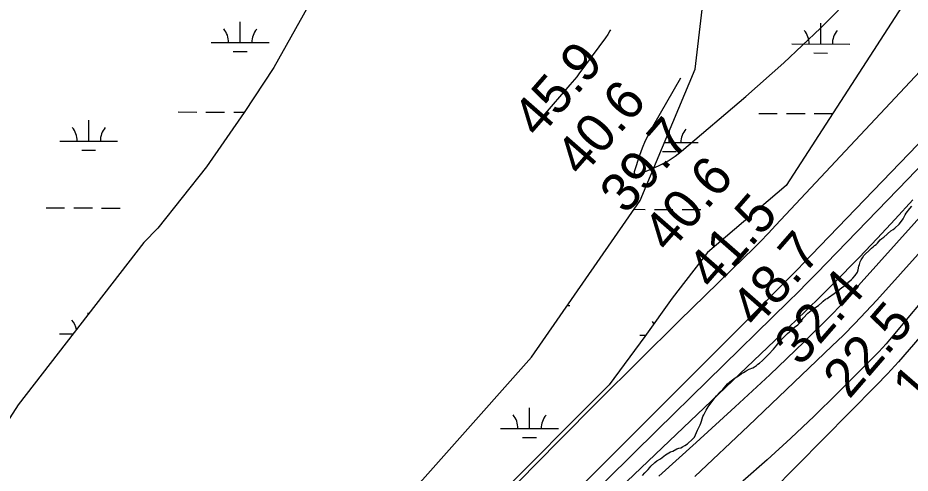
# Model space of a CAD drawing. Extents: x 3172297 to 3210190, y 958463 to 983887.
# Drawn here: x 3194156 to 3195699, y 966412 to 967199 of the extents above; entities that cross this region are included whole.
import ezdxf

# ---------------------------------------------------------------- set-up
doc = ezdxf.new("R2010")
doc.units = 0
for name, color, linetype in [('V-RIVR-RANG', 7, 'Continuous'), ('V-SITE-VEGE', 7, 'Continuous'), ('V-TOPO-DPTH', 7, 'Continuous'), ('V-TOPO-MAJR', 7, 'Continuous'), ('V-TOPO-MINR', 7, 'Continuous'), ('V-TOPO-WATR', 7, 'Continuous'), ('V-WETL-SWMP', 7, 'Continuous')]:
    doc.layers.add(name, color=color, linetype=linetype)

msp = doc.modelspace()

# ---------------------------------------------------------------- linework, layer by layer
at = {"layer": 'V-SITE-VEGE'}
for p, q in [((3195692.5, 966861), (3195698.7, 966869.4)), ((3195698.7, 966869.4), (3195701.9, 966873.1)), ((3195682.6, 966845), (3195687.3, 966851.7)), ((3195687.3, 966851.7), (3195690.7, 966858.4)), ((3195690.7, 966858.4), (3195692.5, 966861)), ((3195665.8, 966830.5), (3195670.1, 966832.9)), ((3195670.1, 966832.9), (3195672.7, 966835.1)), ((3195672.7, 966835.1), (3195680.2, 966842)), ((3195680.2, 966842), (3195682.6, 966845)), ((3195647.5, 966815.1), (3195650.3, 966817.5)), ((3195650.3, 966817.5), (3195653.8, 966819.7)), ((3195653.8, 966819.7), (3195665.8, 966830.5)), ((3195632.5, 966800.6), (3195635.5, 966803)), ((3195635.5, 966803), (3195637.6, 966805.2)), ((3195637.6, 966805.2), (3195640.2, 966806.9)), ((3195640.2, 966806.9), (3195642.8, 966809.5)), ((3195642.8, 966809.5), (3195647.5, 966815.1)), ((3195616.6, 966784), (3195619.4, 966788.1)), ((3195619.4, 966788.1), (3195622.2, 966790.9)), ((3195622.2, 966790.9), (3195628, 966796.1)), ((3195628, 966796.1), (3195632.5, 966800.6)), ((3195610.4, 966769.9), (3195611.4, 966772.7)), ((3195611.4, 966772.7), (3195612.7, 966777.3)), ((3195612.7, 966777.3), (3195614.4, 966780.5)), ((3195614.4, 966780.5), (3195616.6, 966784)), ((3195604.4, 966753.7), (3195608, 966759.6)), ((3195608, 966759.6), (3195609.1, 966763.5)), ((3195609.1, 966763.5), (3195610.4, 966769.9)), ((3195587.2, 966737.1), (3195590.8, 966739.9)), ((3195590.8, 966739.9), (3195593.4, 966742.5)), ((3195593.4, 966742.5), (3195598.1, 966746.6)), ((3195598.1, 966746.6), (3195600.3, 966748.8)), ((3195600.3, 966748.8), (3195604.4, 966753.7)), ((3195567.8, 966722.3), (3195573.4, 966726.7)), ((3195573.4, 966726.7), (3195580.9, 966732.9)), ((3195580.9, 966732.9), (3195587.2, 966737.1)), ((3195546.5, 966707.2), (3195548.7, 966709.3)), ((3195548.7, 966709.3), (3195552.7, 966712.6)), ((3195552.7, 966712.6), (3195555.8, 966713.9)), ((3195555.8, 966713.9), (3195558.1, 966715.8)), ((3195558.1, 966715.8), (3195567.8, 966722.3)), ((3195522.4, 966688.3), (3195528.2, 966693.3)), ((3195528.2, 966693.3), (3195531.2, 966695.5)), ((3195531.2, 966695.5), (3195536.4, 966698.7)), ((3195536.4, 966698.7), (3195540.5, 966701.8)), ((3195540.5, 966701.8), (3195546.5, 966707.2)), ((3195512.1, 966676.4), (3195514.2, 966679.9)), ((3195514.2, 966679.9), (3195522.4, 966688.3)), ((3195494.5, 966659.5), (3195499.2, 966664.1)), ((3195499.2, 966664.1), (3195505, 966668.6)), ((3195505, 966668.6), (3195510.2, 966674)), ((3195510.2, 966674), (3195512.1, 966676.4)), ((3195476, 966642.4), (3195484.6, 966651.1)), ((3195484.6, 966651.1), (3195486.9, 966653.7)), ((3195486.9, 966653.7), (3195494.5, 966659.5)), ((3195462.9, 966626.2), (3195468.7, 966633.2)), ((3195468.7, 966633.2), (3195471.7, 966637.5)), ((3195471.7, 966637.5), (3195476, 966642.4)), ((3195444.2, 966607), (3195454.1, 966616.9)), ((3195454.1, 966616.9), (3195462.9, 966626.2)), ((3195433.6, 966598.3), (3195436, 966600.3)), ((3195436, 966600.3), (3195438.6, 966602)), ((3195438.6, 966602), (3195444.2, 966607)), ((3195406.9, 966583.6), (3195411, 966585.9)), ((3195411, 966585.9), (3195413.8, 966587.9)), ((3195413.8, 966587.9), (3195417.7, 966590.1)), ((3195417.7, 966590.1), (3195421.1, 966591.8)), ((3195421.1, 966591.8), (3195427.2, 966594.4)), ((3195427.2, 966594.4), (3195430.2, 966595.9)), ((3195430.2, 966595.9), (3195433.6, 966598.3)), ((3195383.5, 966566.4), (3195387.3, 966569.7)), ((3195387.3, 966569.7), (3195396.6, 966576.8)), ((3195396.6, 966576.8), (3195402.6, 966580.5)), ((3195402.6, 966580.5), (3195406.9, 966583.6)), ((3195369.5, 966551.5), (3195375.1, 966556.9)), ((3195375.1, 966556.9), (3195383.5, 966566.4)), ((3195350, 966526.9), (3195359.6, 966540.3)), ((3195359.6, 966540.3), (3195364.3, 966545.9)), ((3195364.3, 966545.9), (3195369.5, 966551.5)), ((3195346.3, 966520.8), (3195350, 966526.9)), ((3195338.4, 966501.8), (3195340.9, 966510)), ((3195340.9, 966510), (3195342.7, 966512.8)), ((3195342.7, 966512.8), (3195346.3, 966520.8)), ((3195331.5, 966486.3), (3195336, 966495.8)), ((3195336, 966495.8), (3195337.1, 966498.8)), ((3195337.1, 966498.8), (3195338.4, 966501.8)), ((3195326.2, 966474.6), (3195328.3, 966478.7)), ((3195328.3, 966478.7), (3195331.5, 966486.3)), ((3195309.6, 966460.3), (3195314.1, 966462.9)), ((3195314.1, 966462.9), (3195323.2, 966470.7)), ((3195323.2, 966470.7), (3195326.2, 966474.6)), ((3195276.5, 966444), (3195281.8, 966447.3)), ((3195281.8, 966447.3), (3195284.6, 966448.8)), ((3195284.6, 966448.8), (3195288.7, 966450.1)), ((3195288.7, 966450.1), (3195295.8, 966454)), ((3195295.8, 966454), (3195299.1, 966455.3)), ((3195299.1, 966455.3), (3195302.5, 966456)), ((3195302.5, 966456), (3195305.5, 966457.5)), ((3195305.5, 966457.5), (3195309.6, 966460.3)), ((3195251.1, 966424.3), (3195257.9, 966430.8)), ((3195257.9, 966430.8), (3195261.4, 966433.4)), ((3195261.4, 966433.4), (3195267.4, 966437.1)), ((3195267.4, 966437.1), (3195276.5, 966444)), ((3195240.5, 966413), (3195246.3, 966418.7)), ((3195246.3, 966418.7), (3195248.9, 966421.9)), ((3195248.9, 966421.9), (3195251.1, 966424.3)), ((3195236.5, 966408.1), (3195240.5, 966413))]:
    msp.add_line(p, q, dxfattribs=at)
at = {"layer": 'V-TOPO-DPTH'}
for points in [[(3195327.2, 966406.2), (3195419.8, 966493.8), (3195564, 966631.5), (3195583.9, 966650.8), (3195603.5, 966670.5), (3195622.6, 966690.7), (3195641.5, 966711.1), (3195882.1, 966977.9)], [(3195716, 966647.3), (3195697.8, 966625.7), (3195679.3, 966604.6), (3195660.2, 966583.9), (3195640.7, 966563.6), (3195321.8, 966241.2), (3195252.6, 966173), (3195182.2, 966105.9), (3195110.3, 966040.6), (3195037.2, 965976.5), (3194937.4, 965891.1), (3194913.5, 965870.5), (3194889.6, 965849.9), (3194865.7, 965829.3), (3194841.8, 965808.7), (3194825.8, 965794.8), (3194794.2, 965766.8), (3194125.4, 965172.2)], [(3195716, 966647.3), (3195697.8, 966625.7), (3195679.3, 966604.6), (3195660.2, 966583.9), (3195640.7, 966563.6), (3195321.8, 966241.2), (3195252.6, 966173), (3195182.2, 966105.9), (3195110.3, 966040.6), (3195037.2, 965976.5), (3194937.4, 965891.1), (3194913.5, 965870.5), (3194889.6, 965849.9), (3194865.7, 965829.3), (3194841.8, 965808.7), (3194825.8, 965794.8), (3194794.2, 965766.8), (3194125.4, 965172.2)]]:
    msp.add_lwpolyline(points, dxfattribs=at)
at = {"layer": 'V-TOPO-MAJR'}
for points in [[(3195302, 967094.4), (3195253.6, 967010.2), (3195247.2, 966998.2), (3195241.3, 966986.1), (3195236.1, 966973.6), (3195231.5, 966960.9), (3195222.1, 966932.4), (3195221.9, 966931.3), (3195222, 966930.2), (3195223.2, 966928.4), (3195224.2, 966927.8), (3195226.3, 966927.4), (3195227.4, 966927.7), (3195255.6, 966939.2), (3195268.5, 966945.2), (3195281, 966951.9), (3195292.7, 966959.9), (3195304, 966968.5), (3195415.4, 967063), (3195480.7, 967120.9), (3195544.2, 967180.5), (3195605.1, 967242.9), (3195664.2, 967307.1), (3195973.8, 967658.3)], [(3195781.1, 967009.9), (3195695.2, 966920), (3195554.7, 966774.8), (3195538.3, 966758.1), (3195521.9, 966741.5), (3195505.4, 966725), (3195488.7, 966708.5), (3195348.7, 966571.6), (3195262.1, 966486.7), (3195175.7, 966401.6), (3195089.5, 966316.3), (3195003.4, 966230.8), (3194777.4, 966005.9), (3194760.8, 965989.4), (3194744.3, 965973), (3194727.7, 965956.6), (3194711.1, 965940.2), (3194566.2, 965797.4), (3194548.5, 965780.8), (3193836.5, 965119.6)]]:
    msp.add_lwpolyline(points, dxfattribs=at)
at = {"layer": 'V-TOPO-MINR'}
for points in [[(3195957.7, 967234.5), (3195513.3, 966773.1), (3195506.9, 966766.5), (3195500.6, 966760), (3195494.2, 966753.5), (3195487.8, 966747.1), (3195424.3, 966683.5), (3195386.2, 966645.3), (3195348, 966607.1), (3195309.8, 966568.9), (3195271.7, 966530.7), (3194745.6, 966004.6)], [(3195180.9, 967177.7), (3195180.2, 967176.1), (3195176.7, 967170), (3195172.7, 967164.1), (3195126.4, 967101.9), (3195122.7, 967096.9), (3195118.8, 967092.1), (3195114.9, 967087.3), (3195110.8, 967082.6), (3195064.1, 967029)], [(3195022.2, 966397.3), (3195091, 966467.4), (3195160.2, 966537.2), (3195229.9, 966606.3), (3195299.9, 966675.1), (3195412.9, 966785.1), (3195426.7, 966798.7), (3195440.3, 966812.4), (3195453.8, 966826.4), (3195467.1, 966840.4), (3195776.5, 967170.1)], [(3195882.1, 966977.9), (3195641.5, 966711.1), (3195622.6, 966690.7), (3195603.5, 966670.5), (3195583.9, 966650.8), (3195564, 966631.5), (3195419.8, 966493.8), (3195327.2, 966406.2)], [(3195797.8, 966945.4), (3195584.2, 966707.6), (3195579, 966702), (3195573.8, 966696.4), (3195568.4, 966690.8), (3195563, 966685.4), (3195515.7, 966638.9), (3195486.3, 966610.5), (3195456.8, 966582.2), (3195426.9, 966554.4), (3195396.8, 966526.8), (3195329, 966465.3), (3195264.9, 966406.9)], [(3195704.1, 966884.5), (3195673.5, 966850.8), (3195642.3, 966817.5), (3195610.8, 966784.7), (3195603.2, 966776.8), (3195575.1, 966748.2), (3195546.8, 966719.9), (3195518.2, 966691.9), (3195489.3, 966664.1), (3195149.1, 966340), (3195083.6, 966277.2), (3195018.4, 966214.2), (3194953.6, 966150.8), (3194889.1, 966087.1), (3194808.3, 966007), (3194784.3, 965983.2), (3194760.3, 965959.4), (3194736.3, 965935.6), (3194712.3, 965911.8), (3194506.7, 965708.5), (3193861.8, 965120.6)], [(3195748.2, 966743.6), (3195663.7, 966642.7), (3195657.6, 966635.7), (3195651.5, 966628.8), (3195645.1, 966622), (3195638.7, 966615.4), (3195573.2, 966549.6), (3195533.5, 966510.7), (3195493.2, 966472.4), (3195451.9, 966435.2), (3195410, 966398.6)]]:
    msp.add_lwpolyline(points, dxfattribs=at)
at = {"layer": 'V-TOPO-WATR'}
msp.add_lwpolyline([(3195716, 966647.3), (3195697.8, 966625.7), (3195679.3, 966604.6), (3195660.2, 966583.9), (3195640.7, 966563.6), (3195321.8, 966241.2), (3195252.6, 966173), (3195182.2, 966105.9), (3195110.3, 966040.6), (3195037.2, 965976.5), (3194937.4, 965891.1), (3194913.5, 965870.5), (3194889.6, 965849.9), (3194865.7, 965829.3), (3194841.8, 965808.7), (3194825.8, 965794.8), (3194794.2, 965766.8), (3194125.4, 965172.2)], dxfattribs=at)
at = {"layer": 'V-WETL-SWMP'}
for p, q in [((3194540.9, 967155.8), (3194541, 967191.8)), ((3195544.7, 967153.3), (3195544.8, 967189.3)), ((3194490.9, 967155.9), (3194590.9, 967155.7)), ((3194528.8, 967140.4), (3194552.8, 967140.3)), ((3195494.7, 967153.4), (3195594.7, 967153.2)), ((3195532.6, 967137.9), (3195556.6, 967137.8)), ((3194433.7, 967036), (3194465.7, 967035.9)), ((3194481.7, 967035.9), (3194513.7, 967035.8)), ((3194529.7, 967035.7), (3194548, 967035.7)), ((3195437.5, 967033.5), (3195469.5, 967033.4)), ((3195485.5, 967033.4), (3195517.5, 967033.3)), ((3195533.5, 967033.3), (3195565.1, 967033.2)), ((3194279, 966985.6), (3194279.1, 967021.6)), ((3195282.8, 966983.1), (3195282.9, 967003.4)), ((3194229, 966985.8), (3194329, 966985.5)), ((3195274.4, 966983.2), (3195332.8, 966983)), ((3194267, 966970.2), (3194291, 966970.2)), ((3195270.8, 966967.7), (3195294.8, 966967.7)), ((3194205.3, 966870.4), (3194237.3, 966870.3)), ((3194253.3, 966870.3), (3194285.3, 966870.2)), ((3194301.3, 966870.1), (3194333.3, 966870.1)), ((3195222, 966867.9), (3195241.1, 966867.8)), ((3195257.1, 966867.8), (3195289.1, 966867.7)), ((3195305.1, 966867.7), (3195337.1, 966867.6)), ((3195106.6, 966701.6), (3195110.8, 966701.6)), ((3194278.3, 966686.7), (3194278.3, 966689)), ((3194228.2, 966653.1), (3194252.1, 966653)), ((3195232, 966650.6), (3195242, 966650.6)), ((3195041.1, 966489.2), (3195041.2, 966525.2)), ((3194991.1, 966489.3), (3195091.1, 966489.1)), ((3195029.1, 966473.8), (3195053.1, 966473.7))]:
    msp.add_line(p, q, dxfattribs=at)
for points in [[(3194657.6, 967217.4), (3194599, 967112.9), (3194547.6, 967035), (3194482.6, 966941.5), (3194398.5, 966835.1), (3194374, 966810.3), (3194157.1, 966530.4), (3194103, 966447)], [(3195691.5, 967228.3), (3195484.9, 966909.3), (3195348.9, 966793.4), (3195287.5, 966714.5), (3195240.5, 966648.5), (3195179.1, 966565), (3194975.3, 966361)], [(3194498, 965998.1), (3195044.6, 966612.4), (3195232.4, 966882.9), (3195327.5, 967109.8), (3195339.5, 967213)]]:
    msp.add_lwpolyline(points, dxfattribs=at)
for centre, start, end in [((3194485.6, 967156.4), 359.0865, 40.6302), ((3194596.1, 967156.1), 139.0865, 180.6302), ((3195489.4, 967153.9), 359.0865, 40.6302), ((3195599.9, 967153.6), 139.0865, 180.6302), ((3194223.8, 966986.2), 359.0865, 40.6302), ((3194334.3, 966986), 139.0865, 180.6302), ((3195338.1, 966983.5), 139.0865, 180.6302), ((3194223, 966653.6), 10.5971, 40.6302), ((3195226.8, 966651.1), 33.456, 40.6302), ((3194985.9, 966489.8), 359.0865, 40.6302), ((3195096.4, 966489.5), 139.0865, 180.6302)]:
    msp.add_arc(centre, 35.2, start, end, dxfattribs=at)

# ---------------------------------------------------------------- texts
at = {"layer": 'V-RIVR-RANG'}
for s, rotation, p in [('45.9', 48.8383, (3195056.6, 966988.5)), ('40.6', 48.8383, (3195131, 966921.6)), ('39.7', 48.8383, (3195207.6, 966857.4)), ('40.6', 48.8383, (3195281.9, 966790.4)), ('41.5', 48.8383, (3195358.5, 966726.1)), ('48.7', 48.8383, (3195434, 966660.5)), ('32.4', 48.8383, (3195509.4, 966594.9)), ('22.5', 49.1253, (3195593.9, 966538.7)), ('14', 49.1253, (3195713.7, 966524.4))]:
    msp.add_text(s, height=67, rotation=rotation, dxfattribs=at).set_placement(p)

doc.saveas('drawing.dxf')
